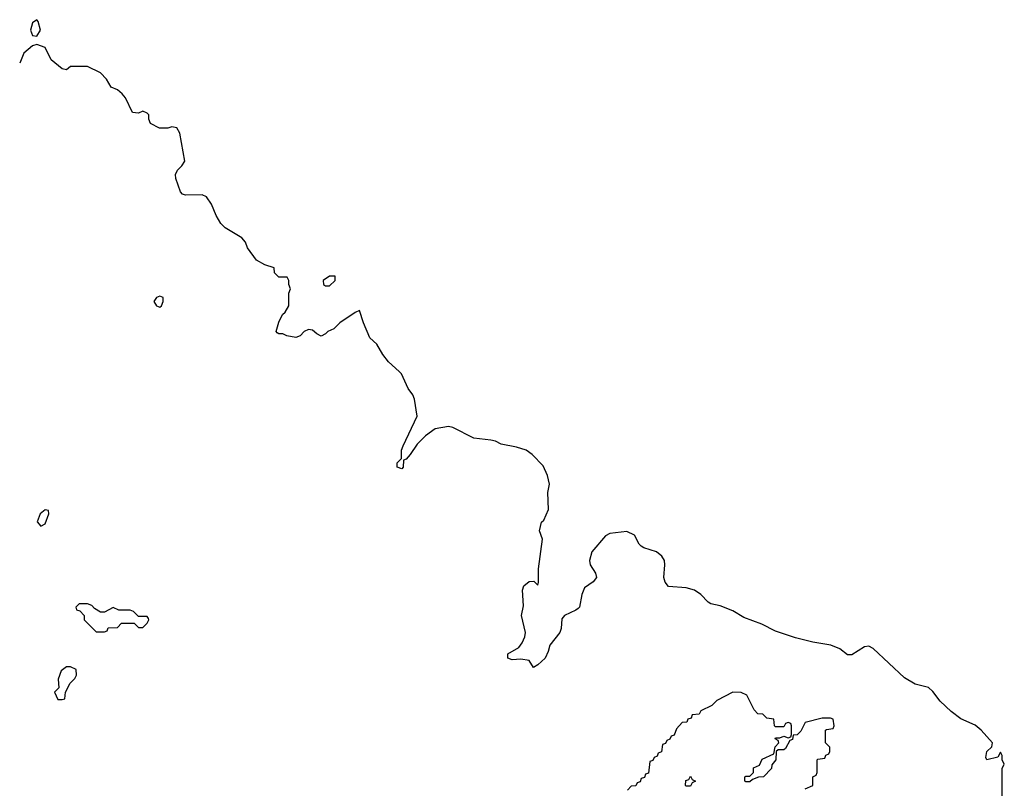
# Model space of a CAD drawing. Header units: inches. Extents: x 2710684 to 2828758, y 857022 to 965663.
# Tile 295 of 316: x 2807370 to 2812008, y 888036 to 891659. Entities that reach past the tile are written whole.
import ezdxf

# ---------------------------------------------------------------- set-up
doc = ezdxf.new("R2010")
doc.units = ezdxf.units.IN
doc.header["$MEASUREMENT"] = 0
for name, color, linetype in [('C8808', 7, 'Continuous'), ('C8809', 7, 'Continuous'), ('C8818', 7, 'Continuous')]:
    doc.layers.add(name, color=color, linetype=linetype)

msp = doc.modelspace()

# ---------------------------------------------------------------- linework, layer by layer
at = {"layer": 'C8808', "color": 4, "elevation": 4}
msp.add_lwpolyline([(2810000, 888884.3), (2809990, 888876), (2809936, 888850), (2809924.4, 888835.6), (2809920.5, 888790), (2809914, 888770), (2809866.8, 888710), (2809859.8, 888680.2), (2809844.7, 888650), (2809810, 888618), (2809790, 888606), (2809770, 888638), (2809730, 888644), (2809690, 888641.2), (2809669.4, 888649.4), (2809668.7, 888670), (2809720.9, 888699.1), (2809737.5, 888722.5), (2809749.5, 888750.5), (2809752.7, 888770), (2809734, 888850), (2809743.1, 888896.9), (2809739, 888970), (2809744, 888990), (2809770, 889011.3), (2809792, 889012), (2809810, 888994), (2809814.6, 889005.4), (2809814, 889070), (2809832.7, 889210), (2809819, 889250), (2809828.7, 889290), (2809839.3, 889300.7), (2809861.2, 889350), (2809857.2, 889430), (2809866, 889470), (2809856, 889510), (2809835.9, 889555.9), (2809784, 889610), (2809755.3, 889630), (2809710, 889644.2), (2809638.2, 889658.2), (2809612, 889672), (2809590, 889677.6), (2809510, 889686.3), (2809410, 889737.1), (2809390, 889741.2), (2809326.8, 889730), (2809282.3, 889697.7), (2809242, 889658), (2809210, 889608.7), (2809190, 889588), (2809178, 889582), (2809176, 889550), (2809170, 889542), (2809148.7, 889550), (2809148.7, 889570), (2809168.7, 889591.3), (2809169, 889630), (2809176, 889650), (2809242.7, 889790), (2809229.6, 889870), (2809222.6, 889890), (2809200.2, 889920.2), (2809168.3, 889990), (2809157.4, 890000)], dxfattribs=at)
at = {"layer": 'C8808', "color": 4, "elevation": 8}
for points in [[(2807490, 889348), (2807466.8, 889330), (2807452, 889292), (2807470, 889272), (2807490, 889282), (2807508, 889330), (2807506, 889346)], [(2807690, 888906), (2807650, 888906), (2807634, 888890), (2807638, 888878), (2807652.7, 888872.7), (2807674, 888850), (2807674, 888830), (2807730, 888774), (2807770, 888774), (2807782, 888778), (2807787.3, 888792.7), (2807830, 888794), (2807850, 888814), (2807910, 888814), (2807930, 888794), (2807950, 888794), (2807970, 888814), (2807978, 888830), (2807976.4, 888836.4), (2807970, 888846), (2807930, 888846), (2807906, 888870), (2807890, 888875.3), (2807836.4, 888876.4), (2807810, 888888), (2807770, 888866), (2807750, 888866), (2807723.1, 888883.1), (2807710, 888898)], [(2807610, 888608), (2807590, 888608), (2807564.7, 888590), (2807552, 888550), (2807554, 888510), (2807534, 888490), (2807550, 888454), (2807570, 888454), (2807582, 888458), (2807586, 888490), (2807608.4, 888531.6), (2807630, 888554), (2807638, 888570), (2807635.3, 888595.3)]]:
    msp.add_lwpolyline(points, close=True, dxfattribs=at)
at = {"layer": 'C8809', "color": 4}
for points, elevation in [([(2807450, 891659), (2807430, 891644), (2807420.7, 891610), (2807430, 891584.7), (2807450, 891582), (2807468.7, 891610), (2807457.2, 891650)], 4), ([(2808856, 890450), (2808830, 890449.4), (2808799.1, 890430), (2808801, 890410), (2808810, 890404.9), (2808830, 890403.8), (2808855.6, 890430)], 4), ([(2808030, 890355.3), (2808014, 890350), (2808002, 890330), (2808014, 890310), (2808030, 890304.7), (2808038, 890310), (2808046, 890330), (2808046, 890350)], 8)]:
    msp.add_lwpolyline(points, close=True, dxfattribs=dict(at, elevation=elevation))
at = {"layer": 'C8809', "color": 4, "elevation": 4}
msp.add_lwpolyline([(2809157.4, 890000), (2809106.6, 890046.6), (2809080.7, 890080.7), (2809052.2, 890130), (2809019.7, 890159.7), (2808989, 890230), (2808970, 890288), (2808950, 890279), (2808878, 890230), (2808850, 890202), (2808822, 890190), (2808810, 890178), (2808790, 890168), (2808770, 890178), (2808750, 890195.3), (2808730, 890199), (2808710, 890188.7), (2808690.6, 890169.4), (2808670, 890161.2), (2808628.7, 890168.7), (2808610, 890178), (2808590, 890178), (2808583.1, 890183.1), (2808578, 890190), (2808590, 890234), (2808608, 890270), (2808620.4, 890279.6), (2808638, 890310), (2808638, 890370), (2808646, 890390), (2808638, 890410), (2808638, 890430), (2808630, 890446), (2808590, 890446), (2808570, 890466), (2808568, 890490), (2808524, 890504), (2808486.1, 890526.1), (2808443.3, 890583.3), (2808432.9, 890610), (2808416.9, 890630), (2808337.8, 890677.8), (2808317.8, 890697.8), (2808295.9, 890735.9), (2808273.7, 890790), (2808250, 890824.5), (2808230, 890834), (2808151.8, 890831.8), (2808137.2, 890837.3), (2808127.2, 890847.3), (2808106.2, 890910), (2808104.7, 890930), (2808112.6, 890950), (2808134.3, 890970), (2808147.5, 890992.5), (2808124.1, 891124.1), (2808110, 891149), (2808086, 891154), (2808068.4, 891148.4), (2808028.4, 891148.4), (2807986, 891170), (2807978, 891190), (2807978, 891210), (2807970, 891218), (2807950, 891228), (2807930, 891218), (2807902, 891222), (2807868.7, 891290), (2807852.7, 891310), (2807830, 891328.7), (2807800.2, 891340.2), (2807778.6, 891378.6), (2807750, 891408.7), (2807690, 891438), (2807610, 891438), (2807590, 891422), (2807570, 891428), (2807518, 891470), (2807490, 891528), (2807450, 891542), (2807430, 891535.3), (2807390, 891501.2), (2807370, 891454)], dxfattribs=at)
at = {"layer": 'C8818', "color": 4}
for points, elevation in [([(2811998, 887990), (2811998, 888130), (2812008, 888150), (2811998, 888170), (2811998, 888190), (2811990, 888206), (2811976.9, 888183.1), (2811926, 888170), (2811921.2, 888181.2), (2811925.2, 888210), (2811949, 888231), (2811952.7, 888250), (2811899.7, 888310), (2811870, 888334.2), (2811803.5, 888363.5), (2811757.9, 888397.9), (2811706.4, 888446.4), (2811672.1, 888492.1), (2811650.8, 888510.8), (2811587.6, 888527.6), (2811537.1, 888557.1), (2811390, 888695.8), (2811370, 888705.4), (2811350, 888703.6), (2811290, 888665.2), (2811270, 888665.2), (2811233.4, 888693.4), (2811191.3, 888711.3), (2811105.4, 888725.4), (2811024.8, 888744.8), (2810930, 888776.2), (2810865.2, 888810), (2810781.2, 888841.2), (2810730, 888872.7), (2810670, 888896), (2810625.6, 888905.6), (2810612.7, 888912.7), (2810579, 888950), (2810548, 888970), (2810510, 888981.2), (2810426.6, 888986.6), (2810410, 889008), (2810404, 889030), (2810409.5, 889090), (2810407, 889110), (2810395.1, 889130), (2810369, 889150), (2810309.5, 889169.5), (2810297.5, 889177.5), (2810287.3, 889187.3), (2810266, 889230), (2810230, 889247.3), (2810150, 889237), (2810130, 889226.6), (2810065.3, 889150), (2810054.4, 889110), (2810057.1, 889090), (2810082.8, 889050), (2810086.8, 889030), (2810071, 889010), (2810030, 888981.2), (2810018.4, 888950), (2810006.8, 888890), (2810000, 888884.3)], 4), ([(2811070, 888034), (2811106, 888050), (2811106, 888090), (2811122, 888098), (2811126, 888110), (2811126, 888170), (2811130, 888174), (2811162, 888178), (2811167.3, 888192.7), (2811182, 888198), (2811186, 888210), (2811186, 888230), (2811166, 888250), (2811166, 888310), (2811170, 888314), (2811202, 888318), (2811206, 888330), (2811202, 888362), (2811190, 888366), (2811150, 888366), (2811070, 888346), (2811050, 888306), (2811031.6, 888288.4), (2811014, 888286), (2811010, 888266), (2810998, 888262), (2810976.9, 888223.1), (2810970, 888218), (2810942, 888218), (2810934, 888210), (2810932, 888170), (2810912.7, 888147.3), (2810911.3, 888128.7), (2810874, 888090), (2810850, 888088.7), (2810822, 888078), (2810810, 888066), (2810790, 888066), (2810786, 888070), (2810786, 888090), (2810790, 888094), (2810810, 888094), (2810826, 888110), (2810827.3, 888132.7), (2810854.6, 888145.4), (2810867.3, 888172.7), (2810922, 888198), (2810928.4, 888231.6), (2810946, 888250), (2810942, 888262), (2810928, 888270), (2810930, 888274), (2810950, 888274), (2810970, 888282), (2810990, 888274), (2811002, 888278), (2811006, 888290), (2811006, 888330), (2811002, 888342), (2810990, 888346), (2810978, 888342), (2810970, 888326), (2810930, 888326), (2810926, 888330), (2810922, 888362), (2810890, 888366), (2810870, 888386), (2810847.3, 888387.3), (2810830, 888406), (2810795.3, 888475.3), (2810768.4, 888488.4), (2810730, 888488.7), (2810654, 888450), (2810630, 888426), (2810578, 888402), (2810570, 888386), (2810538, 888382), (2810532.7, 888367.3), (2810518, 888362), (2810512.7, 888347.3), (2810490, 888346), (2810463.6, 888316.4), (2810452.7, 888287.3), (2810438, 888282), (2810432.7, 888267.3), (2810418, 888262), (2810412.7, 888247.3), (2810398, 888242), (2810392.7, 888207.3), (2810378, 888202), (2810372.7, 888187.3), (2810358, 888182), (2810352.7, 888167.3), (2810338, 888162), (2810332.7, 888107.3), (2810318, 888102), (2810312.7, 888087.3), (2810298, 888082), (2810292.7, 888067.3), (2810278, 888062), (2810272.7, 888047.3), (2810250, 888046), (2810232.7, 888027.3)], 8)]:
    msp.add_lwpolyline(points, dxfattribs=dict(at, elevation=elevation))
at = {"layer": 'C8818', "color": 4, "elevation": 8}
msp.add_lwpolyline([(2810510, 888046), (2810506, 888050), (2810507.3, 888072.7), (2810522, 888078), (2810530, 888094), (2810538, 888078), (2810554, 888070), (2810538, 888062), (2810530, 888046)], close=True, dxfattribs=at)

doc.saveas('drawing.dxf')
